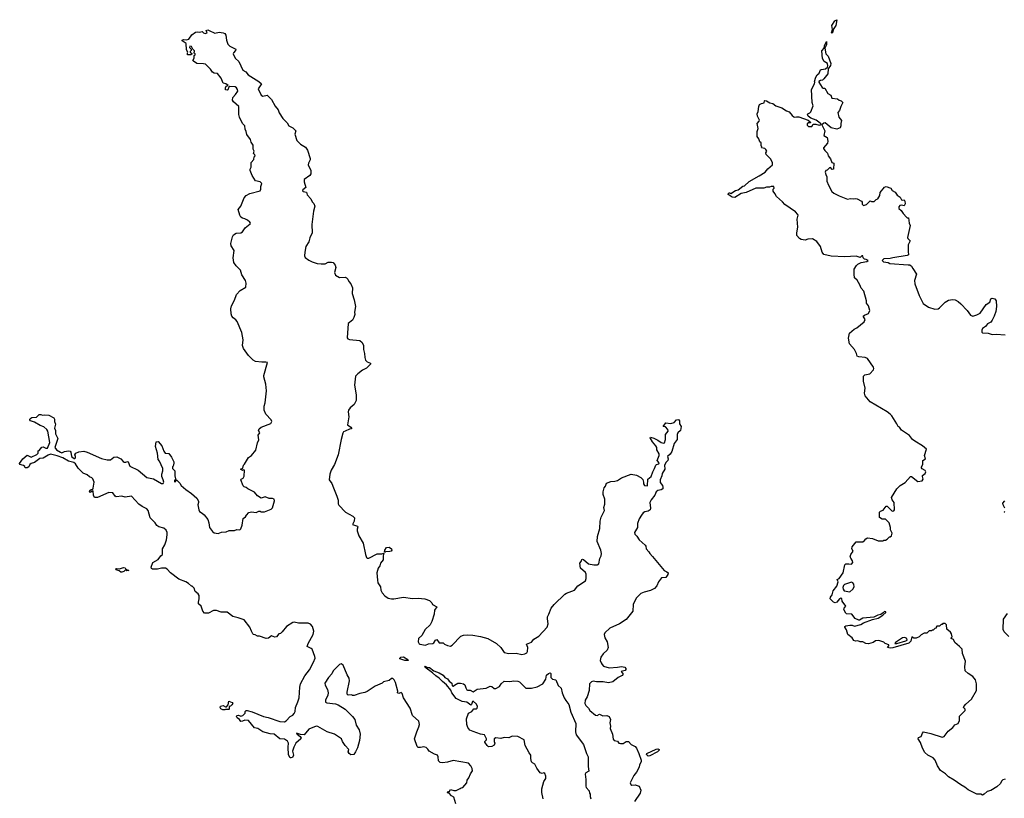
# Model space of a CAD drawing. Extents: x 2086813 to 2278017, y 548126 to 753336.
# Tile 344 of 461: x 2214393 to 2226553, y 624882 to 634497. Entities that reach past the tile are written whole.
import ezdxf

# ---------------------------------------------------------------- set-up
doc = ezdxf.new("R2010")
doc.units = 0

msp = doc.modelspace()

# ---------------------------------------------------------------- linework, layer by layer
at = {"layer": '0CON10XD'}
for points in [[(2224425, 634332), (2224420, 634335), (2224431, 634375), (2224424, 634425), (2224462, 634485), (2224487, 634497), (2224471, 634425), (2224440, 634375), (2224436, 634345), (2224425, 634332)], [(2217238, 631975), (2217242, 631985), (2217237, 631995), (2217205, 632022), (2217175, 632038), (2217144, 632045), (2217125, 632059), (2217112, 632082), (2217093, 632155), (2217125, 632194), (2217164, 632296), (2217192, 632328), (2217235, 632352), (2217363, 632385), (2217371, 632405), (2217371, 632439), (2217383, 632475), (2217365, 632496), (2217307, 632507), (2217265, 632572), (2217240, 632635), (2217238, 632652), (2217252, 632675), (2217253, 632735), (2217285, 632770), (2217290, 632805), (2217300, 632815), (2217298, 632828), (2217282, 632845), (2217290, 632875), (2217278, 632898), (2217276, 632946), (2217254, 632984), (2217245, 633018), (2217199, 633079), (2217192, 633115), (2217176, 633145), (2217172, 633185), (2217147, 633217), (2217109, 633295), (2217101, 633325), (2217099, 633425), (2217034, 633484), (2217023, 633505), (2217024, 633536), (2217060, 633575), (2217086, 633615), (2217084, 633635), (2217071, 633655), (2217055, 633666), (2216987, 633673), (2216976, 633664), (2216965, 633632), (2216955, 633627), (2216935, 633632), (2216934, 633656), (2216944, 633676), (2216970, 633685), (2216940, 633705), (2216905, 633712), (2216881, 633775), (2216835, 633832), (2216795, 633837), (2216775, 633850), (2216748, 633888), (2216688, 633948), (2216664, 633954), (2216580, 633955), (2216538, 633985), (2216532, 633995), (2216547, 634023), (2216550, 634055), (2216560, 634065), (2216560, 634075), (2216550, 634085), (2216552, 634112), (2216530, 634135), (2216516, 634166), (2216495, 634170), (2216490, 634155), (2216510, 634135), (2216510, 634115), (2216500, 634105), (2216500, 634095), (2216518, 634078), (2216518, 634072), (2216505, 634062), (2216464, 634064), (2216464, 634086), (2216470, 634095), (2216453, 634125), (2216448, 634205), (2216400, 634235), (2216400, 634245), (2216415, 634252), (2216455, 634247), (2216484, 634256), (2216521, 634309), (2216565, 634343), (2216585, 634349), (2216613, 634343), (2216645, 634352), (2216665, 634333), (2216685, 634328), (2216708, 634335), (2216698, 634365), (2216715, 634370), (2216735, 634362), (2216805, 634332), (2216855, 634343), (2216905, 634335), (2216926, 634325), (2216938, 634305), (2216948, 634245), (2216965, 634193), (2216989, 634169), (2217062, 634135), (2217057, 634115), (2217032, 634088), (2217028, 634075), (2217054, 634024), (2217100, 633980), (2217151, 633875), (2217185, 633852), (2217217, 633817), (2217348, 633735), (2217380, 633705), (2217338, 633645), (2217374, 633564), (2217395, 633554), (2217448, 633565), (2217505, 633512), (2217549, 633429), (2217584, 633385), (2217599, 633345), (2217642, 633275), (2217695, 633225), (2217717, 633187), (2217765, 633161), (2217804, 633125), (2217791, 633085), (2217814, 633004), (2217861, 632961), (2217924, 632925), (2217946, 632885), (2217981, 632785), (2217982, 632765), (2217960, 632725), (2217958, 632705), (2217990, 632635), (2217988, 632595), (2217975, 632572), (2217906, 632525), (2217907, 632495), (2217926, 632424), (2217890, 632395), (2217888, 632385), (2217894, 632374), (2217936, 632366), (2217943, 632333), (2217989, 632285), (2218005, 632248), (2218025, 632227), (2218040, 632195), (2218023, 632133), (2218002, 631968), (2218004, 631865), (2217977, 631803), (2217966, 631755), (2217929, 631695), (2217914, 631626), (2217912, 631582), (2217921, 631561), (2217965, 631526), (2218005, 631506), (2218067, 631487), (2218115, 631481), (2218165, 631484), (2218205, 631501), (2218245, 631504), (2218265, 631497), (2218289, 631465), (2218298, 631438), (2218283, 631375), (2218294, 631344), (2218344, 631314), (2218415, 631317), (2218431, 631311), (2218447, 631295), (2218457, 631265), (2218483, 631235), (2218502, 631185), (2218499, 631115), (2218526, 631036), (2218539, 630955), (2218529, 630885), (2218531, 630855), (2218522, 630818), (2218503, 630787), (2218452, 630745), (2218437, 630567), (2218446, 630555), (2218465, 630547), (2218595, 630534), (2218622, 630512), (2218641, 630475), (2218639, 630425), (2218651, 630375), (2218654, 630324), (2218664, 630294), (2218685, 630271), (2218726, 630256), (2218727, 630243), (2218678, 630195), (2218625, 630168), (2218569, 630125), (2218542, 630095), (2218530, 629985), (2218547, 629865), (2218549, 629795), (2218526, 629745), (2218475, 629704), (2218455, 629676), (2218449, 629655), (2218460, 629595), (2218440, 629495), (2218481, 629465), (2218490, 629455), (2218490, 629445), (2218465, 629441), (2218412, 629418), (2218394, 629406), (2218385, 629390), (2218363, 629315), (2218327, 629125), (2218282, 629005), (2218242, 628935), (2218224, 628885), (2218216, 628815), (2218250, 628770), (2218270, 628715), (2218311, 628615), (2218325, 628565), (2218327, 628517), (2218335, 628501), (2218418, 628415), (2218507, 628367), (2218527, 628347), (2218526, 628304), (2218502, 628265), (2218566, 628245), (2218570, 628235), (2218560, 628205), (2218561, 628185), (2218582, 628125), (2218634, 628034), (2218664, 627894), (2218678, 627855), (2218685, 627848), (2218705, 627848), (2218808, 627902), (2218867, 627903), (2218890, 627910), (2218882, 627878), (2218882, 627828), (2218850, 627785), (2218842, 627755), (2218822, 627725), (2218806, 627665), (2218811, 627575), (2218818, 627545), (2218848, 627495), (2218854, 627454), (2218869, 627419), (2218902, 627382), (2218942, 627355), (2218985, 627344), (2219016, 627344), (2219135, 627366), (2219245, 627351), (2219314, 627354), (2219395, 627346), (2219454, 627324), (2219482, 627295), (2219493, 627275), (2219545, 627248), (2219517, 627205), (2219513, 627155), (2219483, 627065), (2219464, 627026), (2219403, 626965), (2219359, 626891), (2219320, 626855), (2219313, 626815), (2219325, 626792), (2219335, 626787), (2219405, 626773), (2219442, 626788), (2219495, 626794), (2219507, 626803), (2219527, 626835), (2219545, 626842), (2219575, 626802), (2219622, 626802), (2219640, 626785), (2219675, 626768), (2219715, 626762), (2219735, 626772), (2219842, 626885), (2219875, 626896), (2219925, 626901), (2219988, 626898), (2220085, 626881), (2220175, 626854), (2220283, 626795), (2220334, 626744), (2220375, 626683), (2220435, 626670), (2220525, 626674), (2220595, 626659), (2220630, 626665), (2220655, 626677), (2220664, 626696), (2220669, 626745), (2220653, 626785), (2220715, 626812), (2220745, 626846), (2220805, 626884), (2220909, 626995), (2220921, 627035), (2220910, 627100), (2220913, 627125), (2220930, 627155), (2220958, 627232), (2220994, 627276), (2221125, 627402), (2221145, 627416), (2221245, 627454), (2221286, 627505), (2221381, 627569), (2221391, 627595), (2221389, 627649), (2221382, 627672), (2221321, 627725), (2221311, 627785), (2221328, 627805), (2221335, 627830), (2221343, 627837), (2221355, 627833), (2221418, 627778), (2221485, 627764), (2221525, 627767), (2221544, 627776), (2221560, 627845), (2221576, 627875), (2221579, 627905), (2221569, 627945), (2221527, 628055), (2221528, 628115), (2221559, 628215), (2221564, 628305), (2221574, 628355), (2221616, 628435), (2221609, 628475), (2221621, 628515), (2221620, 628575), (2221600, 628635), (2221600, 628665), (2221611, 628715), (2221627, 628735), (2221642, 628775), (2221694, 628796), (2221745, 628797), (2221775, 628807), (2221825, 628838), (2221946, 628884), (2222012, 628872), (2222064, 628844), (2222088, 628818), (2222098, 628785), (2222098, 628765), (2222110, 628745), (2222147, 628743), (2222150, 628825), (2222194, 628855), (2222211, 628915), (2222234, 628955), (2222248, 628995), (2222256, 629004), (2222285, 629014), (2222289, 629025), (2222266, 629055), (2222290, 629115), (2222290, 629135), (2222264, 629184), (2222261, 629215), (2222251, 629235), (2222207, 629285), (2222180, 629335), (2222185, 629340), (2222225, 629328), (2222276, 629306), (2222315, 629277), (2222345, 629268), (2222356, 629274), (2222368, 629312), (2222370, 629375), (2222400, 629415), (2222396, 629436), (2222368, 629468), (2222340, 629475), (2222372, 629518), (2222435, 629512), (2222476, 629524), (2222505, 629558), (2222529, 629559), (2222540, 629545), (2222543, 629505), (2222563, 629473), (2222556, 629424), (2222522, 629395), (2222514, 629376), (2222514, 629315), (2222478, 629265), (2222446, 629164), (2222428, 629132), (2222393, 629105), (2222404, 629075), (2222398, 629055), (2222376, 629035), (2222356, 628995), (2222359, 628945), (2222329, 628895), (2222324, 628865), (2222302, 628815), (2222303, 628783), (2222330, 628745), (2222338, 628725), (2222337, 628705), (2222315, 628692), (2222275, 628684), (2222252, 628668), (2222236, 628625), (2222191, 628569), (2222174, 628535), (2222183, 628465), (2222178, 628445), (2222155, 628429), (2222115, 628418), (2222094, 628406), (2222071, 628379), (2222043, 628335), (2222023, 628275), (2222023, 628225), (2221987, 628165), (2221990, 628145), (2222015, 628120), (2222043, 628075), (2222118, 628008), (2222126, 627995), (2222129, 627965), (2222164, 627925), (2222175, 627904), (2222210, 627870), (2222354, 627694), (2222385, 627680), (2222400, 627665), (2222399, 627645), (2222375, 627609), (2222320, 627605)], [(2224780, 627030), (2224815, 627050), (2224925, 627092), (2224995, 627108), (2225055, 627142), (2225090, 627175), (2225090, 627185), (2225075, 627190), (2225058, 627172), (2225027, 627153), (2224990, 627145), (2224942, 627118), (2224805, 627107), (2224765, 627082), (2224755, 627083), (2224712, 627102), (2224670, 627155), (2224605, 627160), (2224597, 627167), (2224573, 627215), (2224575, 627230), (2224597, 627257), (2224550, 627315), (2224548, 627348), (2224535, 627352), (2224520, 627345), (2224486, 627304), (2224465, 627297), (2224444, 627304), (2224403, 627345), (2224407, 627365), (2224427, 627395), (2224441, 627445), (2224486, 627504), (2224502, 627555), (2224490, 627585), (2224513, 627597), (2224564, 627665), (2224583, 627765), (2224595, 627777), (2224635, 627779), (2224667, 627773), (2224682, 627795), (2224680, 627815), (2224656, 627846), (2224651, 627865), (2224657, 627893), (2224688, 627935), (2224670, 627965), (2224674, 627986), (2224725, 628050), (2224805, 628050), (2224826, 628064), (2224844, 628086), (2224863, 628097), (2224925, 628090), (2224995, 628062), (2225055, 628060), (2225065, 628070), (2225085, 628070), (2225108, 628082), (2225135, 628110), (2225145, 628110), (2225160, 628125), (2225168, 628155), (2225148, 628198), (2225148, 628225), (2225130, 628285), (2225085, 628330), (2225045, 628330), (2225012, 628352), (2225010, 628415), (2225025, 628430), (2225058, 628442), (2225095, 628490), (2225105, 628490), (2225163, 628433), (2225175, 628428), (2225189, 628431), (2225198, 628445), (2225192, 628535), (2225169, 628569), (2225162, 628595), (2225225, 628702), (2225268, 628745), (2225329, 628781), (2225395, 628857), (2225406, 628856), (2225485, 628793), (2225538, 628802), (2225552, 628825), (2225543, 628855), (2225545, 628870), (2225578, 628895), (2225586, 628915), (2225575, 628932), (2225541, 628951), (2225530, 628965), (2225530, 628975), (2225547, 629005), (2225548, 629055), (2225580, 629075), (2225568, 629115), (2225592, 629195), (2225544, 629234), (2225448, 629292), (2225420, 629315), (2225382, 629362), (2225285, 629428), (2225258, 629465), (2225242, 629475), (2225228, 629508), (2225163, 629605), (2225144, 629624), (2225106, 629656), (2224895, 629780), (2224834, 629854), (2224826, 629885), (2224834, 629945), (2224814, 630035), (2224816, 630094), (2224830, 630110), (2224894, 630126), (2224937, 630173), (2224942, 630188), (2224937, 630207), (2224865, 630314), (2224835, 630324), (2224755, 630332), (2224735, 630343), (2224729, 630375), (2224704, 630425), (2224643, 630495), (2224631, 630565), (2224641, 630625), (2224700, 630675), (2224733, 630693), (2224824, 630765), (2224837, 630795), (2224812, 630835), (2224825, 630849), (2224875, 630870), (2224893, 630905), (2224878, 630965), (2224852, 630995), (2224853, 631025), (2224818, 631145), (2224785, 631182), (2224771, 631221), (2224735, 631280), (2224705, 631310), (2224698, 631355), (2224701, 631415), (2224727, 631463), (2224743, 631477), (2224785, 631498), (2224857, 631513), (2224870, 631525), (2224847, 631537), (2224825, 631540), (2224810, 631555), (2224805, 631580), (2224795, 631580), (2224775, 631560), (2224725, 631577), (2224585, 631567), (2224415, 631577), (2224325, 631596), (2224302, 631625), (2224285, 631695), (2224237, 631757), (2224185, 631791), (2224125, 631786), (2224095, 631776), (2224044, 631784), (2224024, 631794), (2223993, 631833), (2223990, 631865), (2224004, 631935), (2223994, 632034), (2224008, 632082), (2224005, 632092), (2223976, 632126), (2223844, 632214), (2223816, 632246), (2223740, 632315), (2223721, 632351), (2223698, 632378), (2223700, 632405), (2223710, 632415), (2223707, 632437), (2223675, 632438), (2223653, 632427), (2223615, 632427), (2223582, 632418), (2223483, 632417), (2223367, 632365), (2223305, 632350), (2223225, 632300), (2223194, 632304), (2223145, 632340), (2223143, 632347), (2223155, 632360), (2223165, 632360), (2223175, 632350), (2223234, 632386), (2223265, 632397), (2223325, 632440), (2223344, 632446), (2223403, 632497), (2223525, 632567), (2223598, 632615), (2223634, 632656), (2223690, 632705), (2223690, 632735), (2223667, 632777), (2223613, 632833), (2223610, 632855), (2223620, 632875), (2223608, 632895), (2223595, 632908), (2223553, 632913), (2223560, 632925), (2223550, 632945), (2223550, 632975), (2223535, 632990), (2223522, 633025), (2223500, 633055), (2223500, 633115), (2223513, 633155), (2223503, 633215), (2223526, 633244), (2223528, 633255), (2223504, 633304), (2223503, 633335), (2223513, 633365), (2223520, 633425), (2223532, 633448), (2223555, 633462), (2223588, 633472), (2223590, 633495), (2223595, 633498), (2223615, 633496), (2223659, 633469), (2223695, 633462), (2223732, 633432), (2223805, 633410), (2223862, 633372), (2223895, 633358), (2223932, 633312), (2223955, 633297), (2223965, 633292), (2223985, 633299), (2224015, 633297), (2224131, 633255), (2224157, 633235), (2224158, 633225), (2224135, 633223), (2224119, 633211), (2224118, 633195), (2224135, 633178), (2224175, 633180), (2224194, 633206), (2224225, 633206), (2224265, 633195), (2224281, 633199), (2224293, 633205), (2224281, 633221), (2224228, 633258), (2224165, 633280), (2224132, 633305), (2224121, 633325), (2224126, 633334), (2224151, 633345), (2224165, 633359), (2224194, 633435), (2224182, 633475), (2224172, 633635), (2224210, 633705), (2224212, 633725), (2224208, 633735), (2224225, 633788), (2224244, 633816), (2224268, 633835), (2224283, 633877), (2224295, 633883), (2224345, 633890), (2224368, 633912), (2224373, 633927), (2224369, 633955), (2224329, 633979), (2224308, 634018), (2224299, 634111), (2224330, 634145), (2224331, 634175), (2224358, 634228), (2224356, 634185), (2224337, 634145), (2224349, 634075), (2224377, 634045), (2224413, 633955), (2224407, 633933), (2224379, 633891), (2224373, 633827), (2224325, 633767), (2224308, 633752), (2224283, 633747), (2224262, 633735), (2224262, 633725), (2224305, 633660), (2224315, 633653), (2224335, 633652), (2224375, 633587), (2224412, 633565), (2224425, 633530), (2224495, 633518), (2224513, 633503), (2224540, 633495), (2224558, 633475), (2224533, 633425), (2224520, 633375), (2224499, 633351), (2224511, 633295), (2224543, 633253), (2224534, 633216), (2224536, 633185), (2224527, 633163), (2224485, 633146), (2224415, 633162), (2224342, 633222), (2224325, 633219), (2224300, 633200), (2224338, 633125), (2224326, 633066), (2224364, 633044), (2224373, 632995), (2224368, 632972), (2224322, 632915), (2224322, 632905), (2224335, 632880), (2224368, 632848), (2224378, 632815), (2224405, 632780), (2224422, 632732), (2224448, 632725), (2224445, 632650), (2224428, 632648), (2224405, 632670), (2224393, 632667), (2224365, 632640), (2224350, 632635), (2224342, 632615), (2224348, 632585), (2224362, 632555), (2224360, 632505), (2224383, 632455), (2224424, 632375), (2224446, 632356), (2224515, 632320), (2224615, 632280), (2224655, 632290), (2224685, 632283), (2224715, 632290), (2224735, 632286), (2224788, 632258), (2224798, 632245), (2224798, 632218), (2224815, 632202), (2224850, 632215), (2224895, 632260), (2224915, 632250), (2224945, 632250), (2224970, 632275), (2224990, 632285), (2225018, 632325), (2225020, 632365), (2225075, 632430), (2225096, 632436), (2225150, 632415), (2225167, 632387), (2225205, 632367), (2225230, 632330), (2225267, 632305), (2225282, 632272), (2225295, 632268), (2225315, 632272), (2225326, 632256), (2225327, 632225), (2225320, 632205), (2225315, 632200), (2225285, 632208), (2225265, 632202), (2225250, 632185), (2225250, 632165), (2225280, 632140), (2225303, 632103), (2225345, 632058), (2225355, 632050), (2225370, 632050), (2225377, 631985), (2225391, 631955), (2225356, 631806), (2225360, 631795), (2225390, 631765), (2225368, 631715), (2225364, 631636), (2225372, 631595), (2225355, 631585), (2225175, 631557), (2225145, 631547), (2225065, 631542), (2225043, 631525), (2225060, 631505), (2225117, 631497), (2225140, 631485), (2225365, 631472), (2225388, 631468), (2225408, 631455), (2225422, 631425), (2225471, 631355), (2225445, 631275), (2225448, 631235), (2225502, 631092), (2225553, 630993), (2225617, 630947), (2225695, 630922), (2225735, 630927), (2225755, 630937), (2225825, 631010), (2225865, 631034), (2225915, 631042), (2225945, 631039), (2225985, 631017), (2226018, 630988), (2226095, 630905), (2226137, 630847), (2226165, 630838), (2226215, 630852), (2226257, 630873), (2226331, 630979), (2226373, 631007), (2226389, 631051), (2226405, 631060), (2226435, 631052), (2226454, 631025), (2226458, 630955), (2226449, 630895), (2226428, 630835), (2226405, 630786), (2226385, 630762), (2226345, 630742), (2226320, 630710), (2226285, 630683), (2226274, 630665), (2226275, 630640), (2226285, 630632), (2226355, 630626), (2226405, 630611), (2226454, 630614), (2226566, 630606)], [(2219918, 625105), (2219941, 625135), (2219961, 625185), (2219987, 625223), (2219982, 625252), (2219966, 625285), (2219936, 625316), (2219745, 625350), (2219675, 625329), (2219615, 625319), (2219586, 625326), (2219564, 625345), (2219563, 625395), (2219553, 625415), (2219516, 625426), (2219450, 625465), (2219435, 625490), (2219415, 625508), (2219385, 625518), (2219345, 625508), (2219315, 625510), (2219302, 625522), (2219268, 625615), (2219297, 625705), (2219323, 625765), (2219330, 625795), (2219323, 625835), (2219246, 625906), (2219216, 625996), (2219135, 626122), (2219118, 626178), (2219105, 626188), (2219075, 626178), (2219058, 626185), (2219062, 626205), (2219034, 626314), (2219020, 626345), (2219002, 626362), (2218985, 626362), (2218955, 626338), (2218885, 626320), (2218870, 626305), (2218785, 626267), (2218685, 626200), (2218655, 626187), (2218595, 626177), (2218525, 626150), (2218505, 626150), (2218495, 626160), (2218448, 626158), (2218438, 626168), (2218438, 626195), (2218467, 626335), (2218462, 626365), (2218436, 626406), (2218390, 626525), (2218365, 626542), (2218344, 626536), (2218266, 626455), (2218249, 626421), (2218206, 626375), (2218162, 626305), (2218165, 626280), (2218195, 626225), (2218201, 626185), (2218197, 626155), (2218171, 626095), (2218171, 626071), (2218185, 626060), (2218295, 626049), (2218325, 626036), (2218414, 625984), (2218505, 625893), (2218531, 625855), (2218548, 625785), (2218587, 625727), (2218598, 625675), (2218591, 625595), (2218566, 625505), (2218541, 625455), (2218518, 625425), (2218485, 625420), (2218463, 625435), (2218448, 625455), (2218457, 625485), (2218413, 625533), (2218382, 625582), (2218368, 625615), (2218357, 625625), (2218280, 625675), (2218190, 625705), (2218075, 625769), (2218055, 625772), (2217964, 625735), (2217905, 625666), (2217861, 625671), (2217813, 625687), (2217820, 625675), (2217857, 625647), (2217871, 625625), (2217867, 625615), (2217805, 625562), (2217777, 625515), (2217762, 625465), (2217773, 625415), (2217762, 625388), (2217748, 625382), (2217735, 625384), (2217715, 625418), (2217708, 625515), (2217713, 625565), (2217700, 625590), (2217662, 625612), (2217605, 625617), (2217535, 625676), (2217485, 625679), (2217395, 625704), (2217334, 625744), (2217294, 625754), (2217220, 625845), (2217172, 625848), (2217145, 625833), (2217125, 625830), (2217106, 625856), (2217080, 625875), (2217070, 625895), (2217076, 625904), (2217095, 625910), (2217125, 625898), (2217150, 625905), (2217178, 625935), (2217180, 625955), (2217190, 625965), (2217204, 625966), (2217265, 625951), (2217405, 625892), (2217461, 625881), (2217605, 625830), (2217665, 625828), (2217685, 625838), (2217735, 625892), (2217765, 625910), (2217785, 625930), (2217796, 625955), (2217800, 626005), (2217828, 626072), (2217846, 626125), (2217853, 626255), (2217862, 626295), (2217916, 626395), (2217972, 626468), (2218022, 626565), (2218041, 626615), (2218040, 626635), (2218004, 626724), (2217995, 626732), (2217942, 626755), (2217958, 626795), (2218019, 626905), (2218026, 626945), (2218009, 627005), (2217984, 627034), (2217955, 627044), (2217835, 627046), (2217785, 627058), (2217765, 627054), (2217690, 627005), (2217635, 626938), (2217615, 626918), (2217592, 626915), (2217565, 626877), (2217545, 626873), (2217505, 626887), (2217465, 626861), (2217436, 626854), (2217355, 626883), (2217330, 626885), (2217302, 626902), (2217282, 626905), (2217271, 626915), (2217255, 626948), (2217236, 626996), (2217165, 627086), (2217093, 627113), (2217025, 627128), (2216955, 627180), (2216882, 627182), (2216825, 627202), (2216805, 627203), (2216785, 627200), (2216725, 627170), (2216675, 627170), (2216654, 627195), (2216633, 627255), (2216602, 627285), (2216600, 627305), (2216610, 627345), (2216608, 627385), (2216596, 627406), (2216562, 627435), (2216547, 627477), (2216525, 627500), (2216515, 627500), (2216480, 627535), (2216445, 627557), (2216358, 627588), (2216256, 627666), (2216215, 627713), (2216194, 627724), (2216145, 627726), (2216094, 627714), (2216034, 627714), (2216020, 627720), (2216017, 627735), (2216039, 627795), (2216105, 627831), (2216135, 627876), (2216156, 627895), (2216159, 627961), (2216184, 628014), (2216206, 628076), (2216216, 628135), (2216214, 628165), (2216204, 628194), (2216175, 628220), (2216113, 628233), (2216085, 628251), (2216066, 628285), (2216004, 628344), (2215980, 628435), (2215965, 628459), (2215905, 628487), (2215864, 628515), (2215775, 628613), (2215695, 628600), (2215654, 628614), (2215585, 628606), (2215572, 628612), (2215544, 628654), (2215495, 628660), (2215355, 628598), (2215316, 628596), (2215304, 628624), (2215300, 628675), (2215295, 628680), (2215265, 628658), (2215254, 628665), (2215260, 628685), (2215275, 628696), (2215295, 628700), (2215299, 628711), (2215313, 628785), (2215296, 628826), (2215285, 628840), (2215255, 628851), (2215225, 628878), (2215178, 628898), (2215115, 628958), (2215082, 629012), (2215061, 629031), (2214995, 629045), (2214925, 629086), (2214855, 629112), (2214775, 629130), (2214745, 629120), (2214685, 629084), (2214642, 629078), (2214575, 629028), (2214533, 629017), (2214520, 629005), (2214506, 628974), (2214485, 628962), (2214460, 628965), (2214455, 628980), (2214442, 628992), (2214394, 629004), (2214393, 629015), (2214433, 629075), (2214485, 629120), (2214535, 629096), (2214605, 629128), (2214622, 629145), (2214622, 629175), (2214635, 629178), (2214665, 629219), (2214685, 629224), (2214715, 629207), (2214738, 629205), (2214767, 629275), (2214739, 629415), (2214729, 629435), (2214690, 629470), (2214645, 629486), (2214578, 629528), (2214528, 629545), (2214518, 629555), (2214518, 629565), (2214530, 629575), (2214545, 629583), (2214602, 629588), (2214635, 629622), (2214655, 629622), (2214675, 629612), (2214705, 629618), (2214753, 629613), (2214815, 629582), (2214824, 629565), (2214822, 629535), (2214834, 629504), (2214824, 629455), (2214834, 629425), (2214834, 629384), (2214864, 629325), (2214826, 629215), (2214846, 629185), (2214898, 629155), (2214915, 629150), (2214945, 629166), (2214995, 629172), (2215015, 629169), (2215026, 629156), (2215035, 629102), (2215065, 629080), (2215075, 629080), (2215082, 629088), (2215082, 629105), (2215073, 629125), (2215086, 629144), (2215125, 629162), (2215185, 629169), (2215225, 629158), (2215405, 629079), (2215475, 629060), (2215515, 629061), (2215557, 629093), (2215595, 629101), (2215643, 629073), (2215671, 629041), (2215685, 629032), (2215706, 629034), (2215725, 629042), (2215735, 629038), (2215755, 628982), (2215855, 628934), (2215964, 628844), (2216045, 628826), (2216145, 628768), (2216165, 628770), (2216172, 628785), (2216166, 628816), (2216148, 628855), (2216148, 628885), (2216162, 628925), (2216162, 628955), (2216122, 629045), (2216103, 629065), (2216094, 629145), (2216069, 629225), (2216080, 629285), (2216105, 629290), (2216150, 629235), (2216175, 629170), (2216192, 629145), (2216235, 629140), (2216268, 629095), (2216297, 629037), (2216299, 629021), (2216290, 628985), (2216280, 628975), (2216280, 628955), (2216308, 628925), (2216308, 628865), (2216320, 628810), (2216305, 628810), (2216305, 628790), (2216320, 628795), (2216320, 628810), (2216335, 628810), (2216372, 628775), (2216387, 628747), (2216444, 628694), (2216515, 628648), (2216579, 628589), (2216602, 628552), (2216602, 628535), (2216592, 628505), (2216605, 628445), (2216616, 628425), (2216647, 628403), (2216673, 628383), (2216716, 628325), (2216731, 628285), (2216737, 628227), (2216775, 628177), (2216795, 628162), (2216845, 628153), (2216885, 628170), (2216945, 628173), (2216982, 628188), (2217045, 628191), (2217075, 628200), (2217112, 628198), (2217125, 628210), (2217142, 628255), (2217153, 628337), (2217183, 628357), (2217195, 628380), (2217225, 628410), (2217255, 628418), (2217315, 628412), (2217345, 628430), (2217365, 628430), (2217375, 628420), (2217415, 628420), (2217497, 628453), (2217515, 628470), (2217542, 628555), (2217535, 628576), (2217515, 628586), (2217474, 628584), (2217424, 628606), (2217375, 628588), (2217329, 628619), (2217295, 628664), (2217210, 628705), (2217191, 628721), (2217165, 628730), (2217153, 628743), (2217123, 628815), (2217127, 628823), (2217153, 628835), (2217165, 628862), (2217170, 628935), (2217155, 628940), (2217145, 628930), (2217120, 628945), (2217150, 628960), (2217159, 628995), (2217170, 629010), (2217220, 629090), (2217256, 629115), (2217310, 629180), (2217330, 629270), (2217347, 629307), (2217340, 629365), (2217358, 629395), (2217342, 629425), (2217352, 629445), (2217376, 629464), (2217495, 629512), (2217508, 629535), (2217500, 629555), (2217434, 629625), (2217412, 629675), (2217414, 629725), (2217426, 629765), (2217443, 629915), (2217434, 629995), (2217408, 630085), (2217407, 630105), (2217452, 630262), (2217435, 630270), (2217385, 630268), (2217305, 630278), (2217275, 630291), (2217219, 630349), (2217159, 630435), (2217144, 630475), (2217153, 630543), (2217135, 630635), (2217080, 630770), (2217061, 630791), (2217028, 630815), (2217014, 630835), (2217005, 630865), (2217002, 630925), (2217010, 630965), (2217046, 631035), (2217069, 631105), (2217115, 631153), (2217186, 631194), (2217192, 631245), (2217182, 631275), (2217137, 631345), (2217121, 631405), (2217065, 631456), (2217038, 631498), (2217030, 631555), (2217041, 631645), (2217003, 631705), (2216999, 631735), (2217020, 631815), (2217035, 631840), (2217065, 631860), (2217123, 631867), (2217144, 631876), (2217180, 631925), (2217238, 631975)], [(2226558, 628465), (2226538, 628505), (2226537, 628525), (2226558, 628555)], [(2226555, 628410), (2226553, 628417), (2226560, 628425)], [(2218905, 627920), (2218900, 627920), (2218902, 627945), (2218922, 627978), (2218955, 627984), (2218984, 627965), (2218989, 627945), (2218983, 627935), (2218965, 627929), (2218912, 627928), (2218905, 627920)], [(2215655, 627673), (2215644, 627674), (2215622, 627692), (2215585, 627702), (2215580, 627715), (2215588, 627722), (2215625, 627718), (2215675, 627732), (2215695, 627727), (2215705, 627710), (2215740, 627695), (2215715, 627690), (2215705, 627700), (2215695, 627700), (2215680, 627685), (2215655, 627673)], [(2222320, 627605), (2222284, 627555), (2222264, 627505), (2222235, 627474), (2222185, 627449), (2222105, 627429), (2222065, 627412), (2222006, 627355), (2221969, 627275), (2221967, 627195), (2221885, 627089), (2221803, 627037), (2221681, 626985), (2221618, 626925), (2221613, 626905), (2221621, 626865), (2221649, 626815), (2221663, 626745), (2221649, 626711), (2221600, 626665), (2221570, 626625), (2221564, 626585), (2221574, 626555), (2221585, 626534), (2221605, 626516), (2221675, 626494), (2221775, 626501), (2221825, 626512), (2221865, 626500), (2221880, 626485), (2221880, 626475), (2221869, 626461), (2221823, 626447), (2221848, 626415), (2221835, 626397), (2221785, 626374), (2221718, 626322), (2221667, 626307), (2221601, 626321), (2221515, 626319), (2221475, 626327), (2221455, 626321), (2221429, 626295), (2221426, 626214), (2221400, 626135), (2221377, 626095), (2221374, 626055), (2221385, 626030), (2221417, 625997), (2221436, 625965), (2221505, 625911), (2221525, 625907), (2221555, 625920), (2221595, 625900), (2221645, 625906), (2221675, 625892), (2221688, 625855), (2221681, 625815), (2221690, 625775), (2221686, 625745), (2221714, 625674), (2221722, 625612), (2221735, 625597), (2221775, 625589), (2221794, 625564), (2221815, 625560), (2221845, 625561), (2221885, 625584), (2221912, 625582), (2221945, 625547), (2221994, 625524), (2222011, 625501), (2222041, 625435), (2222067, 625355), (2222069, 625331), (2222050, 625295), (2222044, 625265), (2222011, 625205), (2221976, 625164), (2221932, 625075), (2221941, 625055), (2221955, 625046), (2221995, 625049), (2222045, 625032), (2222064, 624985), (2222056, 624944), (2221986, 624844)], [(2224645, 627432), (2224682, 627465), (2224700, 627495), (2224695, 627528), (2224682, 627545), (2224665, 627553), (2224579, 627521), (2224569, 627511), (2224561, 627485), (2224564, 627464), (2224576, 627446), (2224645, 627432)], [(2226609, 626879), (2226550, 626940), (2226540, 626965), (2226542, 627095), (2226592, 627165)], [(2226565, 625120), (2226535, 625110), (2226520, 625095), (2226506, 625064), (2226460, 625025), (2226385, 624978), (2226342, 624968), (2226306, 624934), (2226285, 624922), (2226263, 624933), (2226214, 624934), (2226105, 624988), (2226065, 625022), (2226015, 625048), (2225936, 625106), (2225865, 625148), (2225828, 625185), (2225767, 625227), (2225730, 625285), (2225700, 625355), (2225674, 625384), (2225607, 625417), (2225570, 625450), (2225542, 625502), (2225520, 625570), (2225490, 625615), (2225492, 625635), (2225525, 625647), (2225542, 625688), (2225555, 625702), (2225645, 625682), (2225785, 625636), (2225812, 625645), (2225858, 625712), (2225918, 625755), (2225941, 625789), (2225983, 625807), (2225998, 625845), (2226002, 625895), (2226068, 625965), (2226070, 625985), (2226048, 626005), (2226052, 626015), (2226077, 626045), (2226147, 626105), (2226210, 626215), (2226212, 626295), (2226197, 626345), (2226165, 626387), (2226105, 626422), (2226070, 626455), (2226064, 626504), (2226076, 626576), (2226038, 626672), (2226033, 626723), (2225999, 626759), (2225942, 626805), (2225925, 626842), (2225898, 626855), (2225898, 626865), (2225910, 626875), (2225903, 626915), (2225888, 626935), (2225842, 626972), (2225840, 627025), (2225825, 627040), (2225795, 627040), (2225785, 627030), (2225772, 627028), (2225755, 627010), (2225722, 627008), (2225710, 626995), (2225710, 626985), (2225695, 626980), (2225675, 626960), (2225665, 626960), (2225655, 626950), (2225625, 626950), (2225597, 626923), (2225565, 626922), (2225525, 626902), (2225503, 626877), (2225465, 626858), (2225435, 626858), (2225412, 626878), (2225399, 626821), (2225375, 626799), (2225175, 626741), (2225145, 626737), (2225110, 626745), (2225127, 626765), (2225128, 626778), (2225083, 626793), (2225065, 626810), (2225005, 626832), (2224963, 626827), (2224932, 626808), (2224875, 626790), (2224843, 626793), (2224805, 626816), (2224775, 626816), (2224745, 626826), (2224715, 626823), (2224695, 626832), (2224675, 626862), (2224622, 626905), (2224604, 626964), (2224582, 626995), (2224583, 627005), (2224595, 627012), (2224645, 627022), (2224675, 627020), (2224705, 627007), (2224780, 627030)], [(2225225, 626794), (2225337, 626825), (2225352, 626835), (2225348, 626855), (2225325, 626870), (2225296, 626864), (2225208, 626805), (2225200, 626795), (2225225, 626794)], [(2219185, 626584), (2219150, 626585), (2219113, 626595), (2219090, 626605), (2219087, 626615), (2219102, 626625), (2219135, 626630), (2219187, 626595), (2219190, 626585), (2219185, 626584)], [(2220859, 624875), (2220842, 624955), (2220842, 624998), (2220865, 625090), (2220890, 625125), (2220890, 625155), (2220878, 625188), (2220867, 625197), (2220845, 625188), (2220822, 625195), (2220780, 625255), (2220757, 625305), (2220725, 625321), (2220714, 625334), (2220704, 625375), (2220706, 625416), (2220684, 625444), (2220638, 625535), (2220624, 625605), (2220545, 625646), (2220475, 625648), (2220435, 625631), (2220375, 625633), (2220335, 625622), (2220275, 625630), (2220254, 625616), (2220253, 625585), (2220260, 625565), (2220255, 625540), (2220226, 625524), (2220185, 625520), (2220165, 625533), (2220137, 625575), (2220138, 625585), (2220158, 625605), (2220160, 625615), (2220135, 625668), (2220085, 625673), (2219994, 625706), (2219953, 625723), (2219928, 625755), (2219914, 625795), (2219912, 625865), (2219936, 625934), (2219978, 625955), (2220002, 625988), (2220035, 625988), (2220042, 625995), (2220046, 626016), (2220035, 626047), (2219995, 626082), (2219984, 626076), (2219975, 626040), (2219965, 626032), (2219915, 626070), (2219858, 626078), (2219785, 626114), (2219731, 626185), (2219718, 626218), (2219665, 626284), (2219614, 626324), (2219575, 626365), (2219533, 626393), (2219492, 626432), (2219395, 626503), (2219405, 626514), (2219425, 626498), (2219455, 626496), (2219508, 626458), (2219575, 626432), (2219622, 626402), (2219645, 626376), (2219675, 626359), (2219697, 626327), (2219729, 626305), (2219735, 626273), (2219745, 626269), (2219762, 626278), (2219805, 626304), (2219836, 626306), (2219875, 626296), (2219892, 626285), (2219902, 626245), (2219915, 626222), (2219925, 626217), (2219955, 626218), (2219995, 626196), (2220045, 626232), (2220155, 626243), (2220205, 626267), (2220226, 626265), (2220255, 626239), (2220275, 626239), (2220318, 626262), (2220339, 626295), (2220375, 626328), (2220445, 626323), (2220495, 626333), (2220545, 626328), (2220565, 626320), (2220645, 626242), (2220715, 626244), (2220785, 626258), (2220855, 626298), (2220892, 626355), (2220900, 626405), (2220925, 626424), (2220945, 626430), (2220953, 626423), (2220951, 626375), (2220975, 626353), (2221015, 626347), (2221043, 626275), (2221081, 626241), (2221093, 626183), (2221116, 626125), (2221139, 626089), (2221175, 626039), (2221201, 625945), (2221263, 625805), (2221259, 625705), (2221264, 625665), (2221357, 625545), (2221395, 625435), (2221416, 625395), (2221413, 625277), (2221424, 625216), (2221385, 625199), (2221375, 625182), (2221386, 625114), (2221384, 625034), (2221389, 625015), (2221428, 624975), (2221430, 624945), (2221440, 624935), (2221438, 624905), (2221448, 624875)], [(2216903, 625973), (2216878, 625988), (2216869, 626005), (2216875, 626020), (2216905, 626029), (2216935, 626012), (2216947, 626013), (2216970, 626035), (2216975, 626080), (2217019, 626065), (2217024, 626055), (2217015, 626038), (2216995, 626020), (2216982, 626018), (2216980, 625985), (2216975, 625980), (2216935, 625980), (2216925, 625974), (2216903, 625973)], [(2222155, 625403), (2222145, 625410), (2222134, 625425), (2222138, 625435), (2222255, 625489), (2222275, 625493), (2222291, 625485), (2222289, 625475), (2222269, 625455), (2222175, 625405), (2222155, 625403)], [(2219781, 624815), (2219756, 624896), (2219725, 624912), (2219698, 624948), (2219675, 624950), (2219672, 624955), (2219683, 624967), (2219698, 624962), (2219715, 624990), (2219755, 624978), (2219782, 624978), (2219835, 625002), (2219845, 625012), (2219865, 625017), (2219917, 625075), (2219918, 625105)]]:
    msp.add_lwpolyline(points, dxfattribs=at)

doc.saveas('drawing.dxf')
